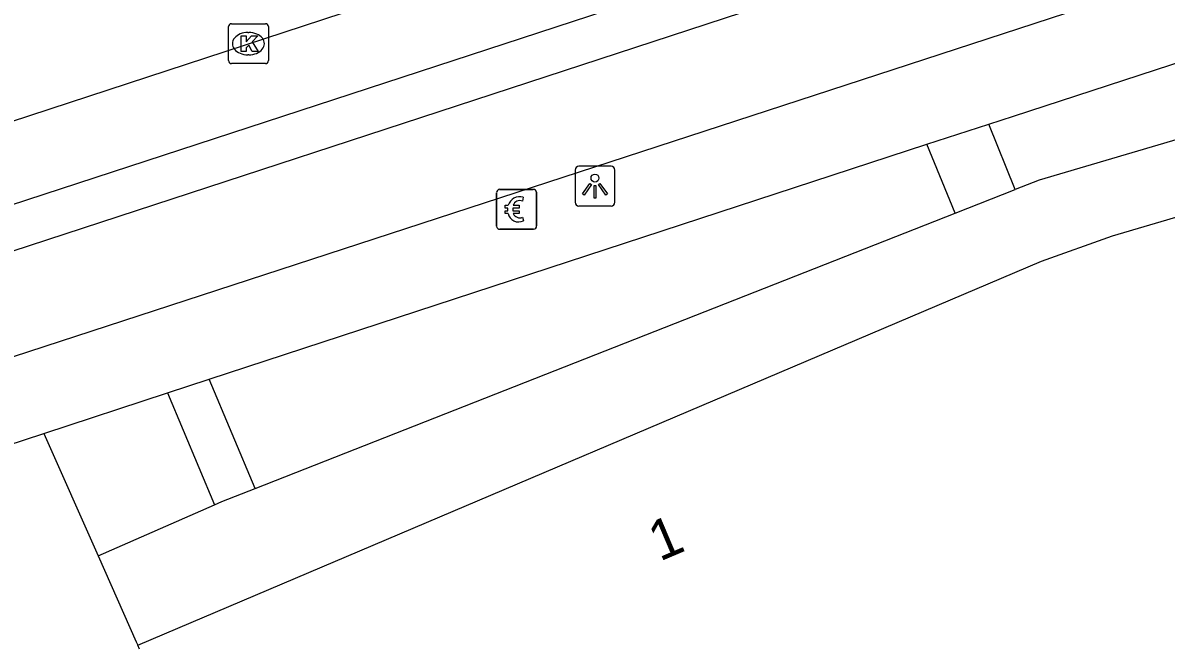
# Model space of a CAD drawing. Extents: x 159265 to 160143, y 383413 to 384319.
# Drawn here: x 159557.87 to 159586.54, y 384035.14 to 384050.8 of the extents above; entities that cross this region are included whole.
import ezdxf

# ---------------------------------------------------------------- set-up
doc = ezdxf.new("R2010")
doc.units = 0
for name, color, linetype in [('IMGEO_Betaalautomaat', 7, 'Continuous'), ('IMGEO_Fietspad_gesloten', 7, 'Continuous'), ('IMGEO_Groenvoorziening', 7, 'Continuous'), ('IMGEO_Kolk', 7, 'Continuous'), ('IMGEO_Lichtpunt', 7, 'Continuous'), ('IMGEO_Pand', 7, 'Continuous'), ('IMGEO_Pand_nummerreeks', 7, 'Continuous'), ('IMGEO_Parkeervlak_open', 7, 'Continuous'), ('IMGEO_Rijbaan_lokaal_gesloten', 7, 'Continuous'), ('IMGEO_Voetpad_open', 7, 'Continuous')]:
    doc.layers.add(name, color=color, linetype=linetype)

msp = doc.modelspace()

# ---------------------------------------------------------------- linework, layer by layer
at = {"layer": 'IMGEO_Betaalautomaat'}
for p, q in [((159569.748, 384045.703), (159569.748, 384046.544)), ((159569.748, 384046.544), (159569.748, 384045.703)), ((159569.823, 384046.627), (159570.664, 384046.627)), ((159570.664, 384046.627), (159569.823, 384046.627)), ((159570.41, 384046.432), (159570.393, 384046.332)), ((159570.747, 384046.553), (159570.747, 384045.712)), ((159570.747, 384045.712), (159570.747, 384046.553)), ((159570.031, 384046.091), (159570.031, 384046.159)), ((159570.152, 384046.159), (159570.152, 384046.091)), ((159570.397, 384045.926), (159570.419, 384045.839)), ((159570.673, 384045.628), (159569.832, 384045.628)), ((159569.832, 384045.628), (159570.673, 384045.628))]:
    msp.add_line(p, q, dxfattribs=at)
for points in [[(159570.031, 384046.159), (159569.962, 384046.159), (159569.962, 384046.228), (159570.041, 384046.228)], [(159570.163, 384046.228), (159570.31, 384046.228), (159570.31, 384046.159), (159570.152, 384046.159)], [(159570.036, 384046.022), (159569.962, 384046.022), (159569.962, 384046.091), (159570.031, 384046.091)], [(159570.152, 384046.091), (159570.31, 384046.091), (159570.31, 384046.022), (159570.166, 384046.022)]]:
    msp.add_lwpolyline(points, dxfattribs=at)
for centre, radius, start, end in [((159569.826, 384046.55), 0.0779, 92.4484, 184.2845), ((159569.826, 384046.55), 0.0779, 92.4484, 184.2845), ((159570.324, 384046.152), 0.293, 73.014, 165.0139), ((159570.67, 384046.55), 0.0779, 2.4484, 94.2845), ((159570.67, 384046.55), 0.0779, 2.4484, 94.2845), ((159570.33, 384046.165), 0.179, 69.3236, 159.5683), ((159570.297, 384046.077), 0.267, 191.8096, 297.0389), ((159570.33, 384046.092), 0.179, 202.7625, 291.8693), ((159569.826, 384045.706), 0.0779, 182.4484, 274.2845), ((159569.826, 384045.706), 0.0779, 182.4484, 274.2845), ((159570.67, 384045.706), 0.0779, 272.4484, 4.2845), ((159570.67, 384045.706), 0.0779, 272.4484, 4.2845)]:
    msp.add_arc(centre, radius, start, end, dxfattribs=at)
at = {"layer": 'IMGEO_Fietspad_gesloten'}
for points in [[(159600.725, 384056.401), (159600.587, 384056.352), (159590.73, 384053.24), (159537.499, 384035.866)], [(159585.731, 384054.279), (159544.164, 384040.679)]]:
    msp.add_lwpolyline(points, dxfattribs=at)
at = {"layer": 'IMGEO_Groenvoorziening'}
for points in [[(159588.005, 384048.231), (159583.356, 384046.86), (159582.754, 384046.623)], [(159563.696, 384039.123), (159581.248, 384046.03)], [(159558.388, 384040.507), (159559.752, 384037.435)], [(159559.752, 384037.435), (159562.676, 384038.713)], [(159559.752, 384037.435), (159560.708, 384035.282), (159560.746, 384035.195)]]:
    msp.add_lwpolyline(points, dxfattribs=at)
at = {"layer": 'IMGEO_Kolk'}
for p, q in [((159563.097, 384050.782), (159563.949, 384050.782)), ((159563.022, 384049.856), (159563.022, 384050.708)), ((159563.51, 384050.562), (159563.535, 384050.562)), ((159564.023, 384050.708), (159564.023, 384049.856)), ((159563.533, 384050.002), (159563.508, 384050.002)), ((159563.949, 384049.782), (159563.097, 384049.782))]:
    msp.add_line(p, q, dxfattribs=at)
for points in [[(159563.097, 384050.782), (159563.949, 384050.782)], [(159563.022, 384049.856), (159563.022, 384050.708)], [(159563.343, 384050.482), (159563.466, 384050.482), (159563.466, 384050.331), (159563.596, 384050.482), (159563.76, 384050.482), (159563.614, 384050.331), (159563.767, 384050.082), (159563.615, 384050.082), (159563.53, 384050.246), (159563.466, 384050.179), (159563.466, 384050.082), (159563.343, 384050.082), (159563.343, 384050.482)], [(159564.023, 384050.708), (159564.023, 384049.856)], [(159563.949, 384049.782), (159563.097, 384049.782)]]:
    msp.add_lwpolyline(points, dxfattribs=at)
for centre, start, end in [((159563.099, 384050.706), 91.552, 178.448), ((159563.099, 384050.706), 91.552, 178.448), ((159563.947, 384050.706), 1.552, 88.448), ((159563.947, 384050.706), 1.552, 88.448), ((159563.099, 384049.858), 181.552, 268.448), ((159563.099, 384049.858), 181.552, 268.448), ((159563.947, 384049.858), 271.552, 358.448), ((159563.947, 384049.858), 271.552, 358.448)]:
    msp.add_arc(centre, 0.0765, start, end, dxfattribs=at)
for centre, major_axis, ratio, start_param, end_param in [((159563.509, 384050.282), (-0.387, 0.002), 0.722429, 4.712389, 7.853982), ((159563.534, 384050.282), (-0.39, 0.002), 0.717154, 1.570796, 4.712389)]:
    msp.add_ellipse(centre, major_axis=major_axis, ratio=ratio, start_param=start_param, end_param=end_param, dxfattribs=at)
at = {"layer": 'IMGEO_Lichtpunt'}
for p, q in [((159571.715, 384047.111), (159571.715, 384046.304)), ((159571.715, 384047.111), (159571.715, 384046.304)), ((159572.617, 384047.206), (159571.809, 384047.206)), ((159572.617, 384047.206), (159571.809, 384047.206)), ((159572.711, 384046.304), (159572.711, 384047.111)), ((159572.711, 384046.304), (159572.711, 384047.111)), ((159571.809, 384046.21), (159572.617, 384046.21)), ((159571.809, 384046.21), (159572.617, 384046.21))]:
    msp.add_line(p, q, dxfattribs=at)
for points in [[(159572.089, 384046.775), (159572.128, 384046.747), (159571.94, 384046.485), (159571.902, 384046.512), (159572.089, 384046.775)], [(159572.191, 384046.727), (159572.238, 384046.727), (159572.238, 384046.405), (159572.191, 384046.405), (159572.191, 384046.727)], [(159572.301, 384046.747), (159572.339, 384046.774), (159572.526, 384046.512), (159572.487, 384046.484), (159572.301, 384046.747)]]:
    msp.add_lwpolyline(points, dxfattribs=at)
msp.add_circle((159572.214, 384046.909), 0.0994, dxfattribs=at)
for centre, start, end in [((159571.809, 384047.111), 90, 180), ((159571.809, 384047.111), 90, 180), ((159572.617, 384047.111), 0, 90), ((159572.617, 384047.111), 0, 90), ((159571.809, 384046.304), 180, 270), ((159571.809, 384046.304), 180, 270), ((159572.617, 384046.304), 270, 0), ((159572.617, 384046.304), 270, 360)]:
    msp.add_arc(centre, 0.0946, start, end, dxfattribs=at)
at = {"layer": 'IMGEO_Pand'}
for points in [[(159560.746, 384035.195), (159583.41, 384044.829), (159585.197, 384045.458), (159590.957, 384047.161), (159590.968, 384047.123), (159600.972, 384050.075), (159603.505, 384041.039)], [(159560.788, 384035.095), (159560.746, 384035.195)]]:
    msp.add_lwpolyline(points, dxfattribs=at)
at = {"layer": 'IMGEO_Parkeervlak_open'}
msp.add_lwpolyline([(159548.113, 384043.148), (159582.368, 384054.351)], dxfattribs=at)
at = {"layer": 'IMGEO_Rijbaan_lokaal_gesloten'}
msp.add_lwpolyline([(159543.736, 384044.313), (159548.503, 384045.37), (159550.201, 384045.912), (159578.147, 384055.08), (159584.829, 384057.267)], dxfattribs=at)
at = {"layer": 'IMGEO_Voetpad_open'}
for points in [[(159582.095, 384048.261), (159582.712, 384048.459), (159587.447, 384050.009)], [(159580.535, 384047.759), (159582.095, 384048.261)], [(159582.754, 384046.623), (159582.095, 384048.261)], [(159562.539, 384041.866), (159580.535, 384047.759)], [(159581.248, 384046.03), (159580.535, 384047.759)], [(159581.248, 384046.03), (159582.754, 384046.623)], [(159561.491, 384041.523), (159562.539, 384041.866)], [(159563.696, 384039.123), (159562.539, 384041.866)], [(159558.388, 384040.507), (159561.491, 384041.523)], [(159561.491, 384041.523), (159562.676, 384038.713)], [(159543.184, 384032.866), (159542.4, 384035.271), (159558.388, 384040.507)], [(159562.676, 384038.713), (159562.86, 384038.794), (159563.696, 384039.123)]]:
    msp.add_lwpolyline(points, dxfattribs=at)

# ---------------------------------------------------------------- texts
at = {"layer": 'IMGEO_Pand_nummerreeks'}
msp.add_text('1', height=1, rotation=22.9756, dxfattribs=at).set_placement((159573.837, 384037.287))

doc.saveas('drawing.dxf')
